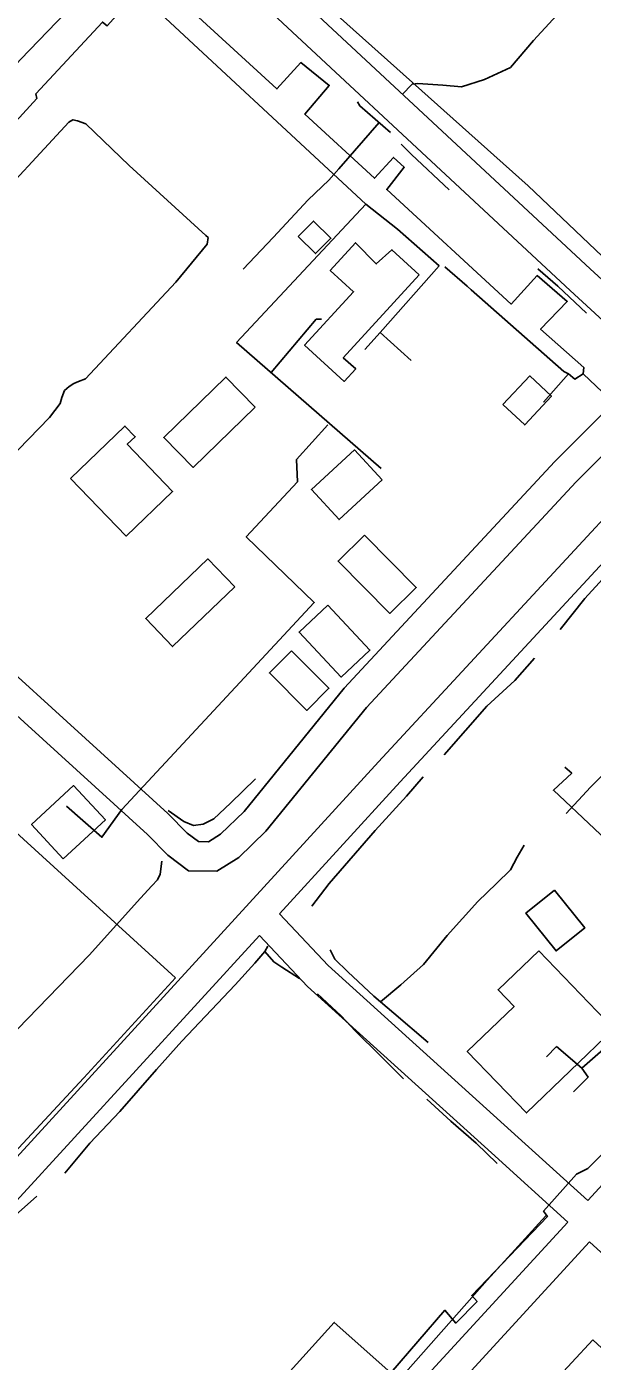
# Model space of a CAD drawing. Extents: x 3355677 to 3393573, y 612928 to 638357.
# Drawn here: x 3382783 to 3383360, y 619180 to 620542 of the extents above; entities that cross this region are included whole.
import ezdxf

# ---------------------------------------------------------------- set-up
doc = ezdxf.new("R2010")
doc.units = 0
for name, color, linetype in [('V-BLDG-OTLN', 7, 'Continuous'), ('V-ROAD-CNTR', 7, 'Continuous'), ('V-SITE-OTLN', 7, 'Continuous'), ('V-TOPO-SHOR', 7, 'Continuous'), ('V-UTIL-LINE', 7, 'Continuous')]:
    doc.layers.add(name, color=color, linetype=linetype)

msp = doc.modelspace()

# ---------------------------------------------------------------- linework, layer by layer
at = {"layer": 'V-BLDG-OTLN'}
for points in [[(3383059.9, 620328.4), (3383075.5, 620344), (3383093.1, 620326.4), (3383077.4, 620310.8)], [(3383183.3, 620289.2), (3383105.7, 620204.5), (3383118.4, 620193), (3383106.7, 620180.3), (3383066.2, 620217.3), (3383116.2, 620271.8), (3383092.5, 620293.5), (3383118.3, 620321.8), (3383139.4, 620300.3), (3383155.3, 620314.8)], [(3383015.9, 620153.9), (3382952.5, 620092.5), (3382922.7, 620123.2), (3382986.1, 620184.7)], [(3383268.6, 620156.7), (3383296, 620185.9), (3383318.1, 620165.2), (3383290.8, 620136)], [(3382827.5, 620081.2), (3382883, 620134.8), (3382893.5, 620123.9), (3382885.4, 620116.1), (3382931.7, 620068.1), (3382884.2, 620022.4)], [(3383145.5, 620079.7), (3383101.5, 620039.3), (3383073.3, 620070.1), (3383117.3, 620110.4)], [(3383127.3, 620023.5), (3383180.2, 619970.1), (3383153.4, 619943.5), (3383100.4, 619997)], [(3382995.2, 619970.5), (3382931.7, 619909.7), (3382904.3, 619938.4), (3382967.7, 619999.2)], [(3383090, 619952), (3383132.9, 619906), (3383103.5, 619878.6), (3383060.6, 619924.5)], [(3383053, 619905.3), (3383091.1, 619867.1), (3383068.5, 619844.5), (3383030.4, 619882.7)], [(3382820.1, 619693), (3382787.8, 619727.9), (3382830.7, 619767.7), (3382863.1, 619732.9)], [(3383321.3, 619661), (3383352.1, 619622.5), (3383322.8, 619599.1), (3383292, 619637.6)], [(3383305.1, 619599.2), (3383381.8, 619519.4), (3383292.5, 619433.6), (3383232.3, 619496.3), (3383280, 619542.2), (3383263.6, 619559.3)], [(3383360.4, 619202), (3383493.8, 619078.4), (3383445.7, 619026.5), (3383454.6, 619018.2), (3383446.8, 619009.8), (3383455.3, 619002), (3383442.2, 618987.8), (3383425.2, 619003.5), (3383396.9, 618972.9), (3383329.1, 619035.6), (3383384.1, 619094.9), (3383374.7, 619103.6), (3383359.1, 619086.8), (3383316.3, 619126.4), (3383331.4, 619142.7), (3383317.4, 619155.7)]]:
    msp.add_lwpolyline(points, close=True, dxfattribs=at)
at = {"layer": 'V-ROAD-CNTR'}
for points in [[(3382645.3, 620912.2), (3382931.4, 620651), (3383337.1, 620273.1), (3383400.5, 620215), (3383411.3, 620197.4), (3383411.2, 620195.8), (3383405.1, 620182.3), (3383321.7, 620098.6), (3383106.6, 619867.2), (3383004.7, 619741.4), (3382980.6, 619718.1), (3382968.2, 619710.5), (3382958.1, 619710.6), (3382946.5, 619719.2), (3382926.9, 619739.3), (3382655.3, 619986.4), (3382374.7, 620250.2), (3382137.1, 620470)], [(3383080.1, 620553.5), (3383357.5, 620295.1), (3383423.9, 620234.2), (3383441.9, 620204.8), (3383440.7, 620188.4), (3383430.2, 620165), (3383343.3, 620077.8), (3383129.3, 619847.5), (3383026.8, 619721.1), (3382999.1, 619694.2), (3382976.6, 619680.4), (3382948, 619680.7), (3382926.7, 619696.6), (3382906, 619717.7), (3382635, 619964.4), (3382354.3, 620228.3), (3382116.8, 620447.9)], [(3382611.9, 619214.6), (3382746.5, 619360.1), (3383141.8, 619791.9), (3383588.7, 620275.3), (3383846.2, 620556.6)], [(3383040.6, 619637), (3383163.9, 619771.6), (3383494.2, 620128.9)], [(3383810, 619839.4), (3383604.4, 619615.7), (3383355.1, 619344.1)], [(3383355.1, 619344.1), (3383276.9, 619415.1), (3383090.4, 619584.2), (3383040.6, 619637)], [(3382633.9, 619194.2), (3382768.5, 619339.8), (3383020.3, 619614.8)], [(3383334.8, 619322), (3383256.8, 619392.9), (3383069.4, 619562.8), (3383020.3, 619614.8)], [(3383334.8, 619322), (3383030.6, 618990.6), (3383012.5, 618957.6), (3383013.6, 618918), (3383035.8, 618879.2), (3383110.5, 618804.3), (3383304.3, 618630), (3383377.6, 618575.4), (3383402.5, 618557.3), (3383430.7, 618564), (3383474.6, 618607.6), (3383650.3, 618800.7), (3383743.7, 618899.5), (3383762.6, 618931.1), (3383768.8, 618958.2), (3383745.3, 618996), (3383688.6, 619049.4), (3383588.5, 619136)], [(3383357, 619301.9), (3383055.2, 618973), (3383042.7, 618950.3), (3383043.4, 618926.4), (3383059.9, 618897.5), (3383131.1, 618826), (3383237.6, 618730.3)], [(3383578.3, 619105.2), (3383479.5, 619190.6), (3383357, 619301.9)]]:
    msp.add_lwpolyline(points, dxfattribs=at)
at = {"layer": 'V-SITE-OTLN'}
for p, q in [((3383100, 620553.8), (3383294.4, 620380.1)), ((3383294.4, 620380.1), (3383495.5, 620187.9)), ((3382934.7, 619571.6), (3382734.3, 619754.2)), ((3382841, 619469.6), (3382934.7, 619571.6)), ((3382600.3, 619210.3), (3382841, 619469.6))]:
    msp.add_line(p, q, dxfattribs=at)
at = {"layer": 'V-TOPO-SHOR'}
msp.add_line((3383101.2, 620397.2), (3383142.2, 620444.7), dxfattribs=at)
for points in [[(3383165.7, 620473.1), (3383176.1, 620483.6), (3383181.7, 620484.5), (3383207.3, 620482.7), (3383226.2, 620480.9), (3383249.8, 620488.5), (3383276.2, 620500.9), (3383299.7, 620528.3), (3383359, 620592.8)], [(3383153.9, 620434.4), (3383122.8, 620461.6), (3383120.4, 620465.8)], [(3382738, 620350.2), (3382825.8, 620445), (3382830, 620447.4), (3382834.7, 620446.2), (3382843.1, 620443.3), (3382887.5, 620400.6), (3382965.6, 620329.4), (3382968, 620327.1), (3382966.8, 620320.5), (3382934.8, 620281.5), (3382842.9, 620183.1), (3382835.8, 620180.1), (3382831, 620178.2), (3382826.2, 620175.2), (3382821.5, 620171), (3382818.5, 620163.8), (3382816.8, 620157.9), (3382806.1, 620143.5), (3382710, 620044.4)], [(3383213.8, 620375.8), (3383175.5, 620411.9), (3383164.7, 620422.6)], [(3383003.5, 620294.8), (3383034.3, 620327.1), (3383069.8, 620365.5), (3383091.1, 620385.8), (3383101.2, 620397.2)], [(3383353.9, 620249.9), (3383324.6, 620277.7), (3383304.2, 620295.4)], [(3383326.9, 619927.1), (3383352.3, 619958.8), (3383381.3, 619990.6), (3383384.2, 619993.6)], [(3383208.6, 619799), (3383252.3, 619848.7), (3383280.8, 619875.1), (3383300.9, 619897.8)], [(3383333, 619739.2), (3383357.9, 619766.1), (3383367.3, 619775.7), (3383386.9, 619796.7), (3383408.2, 619818.8), (3383427.1, 619841.6), (3383437.1, 619851.2)], [(3382927.1, 619742.4), (3382943.2, 619731.2), (3382952.8, 619727.1), (3382962.9, 619728.3), (3382973.6, 619733.7), (3382990.7, 619749.9), (3383016.2, 619774.5)], [(3383073.7, 619644.6), (3383091.5, 619667.9), (3383138.2, 619721.8), (3383170.1, 619757.1), (3383187.3, 619776.8)], [(3383143.6, 619546.9), (3383164.4, 619564.3), (3383187.5, 619585.3), (3383211.7, 619614.6), (3383243.1, 619649.3), (3383262, 619667.9), (3383276.2, 619681.7), (3383283.3, 619694.8), (3383290.3, 619706.8)], [(3382752.3, 619497.8), (3382846.4, 619594.8), (3382899, 619652.9), (3382910.3, 619665.5), (3382916.2, 619671.5), (3382919.1, 619677.4), (3382920.8, 619690.5)], [(3382821.7, 619372.1), (3382847.2, 619402.7), (3382877.9, 619435), (3382915.2, 619478.1), (3382941.2, 619506.8), (3382995.6, 619564.3), (3383015.7, 619586.5), (3383025.8, 619598.4), (3383028.7, 619603.8)], [(3383025.8, 619598.4), (3383034.8, 619587.8), (3383043.2, 619582.5), (3383061.1, 619570.7)], [(3383192.5, 619505.4), (3383157.2, 619535.5), (3383143.6, 619546.9), (3383136.8, 619552.7), (3383110.5, 619577.5), (3383097.3, 619590.5), (3383092.5, 619600)], [(3383079.6, 619555.3), (3383103.6, 619532.8), (3383118, 619517.4), (3383143.7, 619492), (3383167.1, 619468.3)], [(3383191, 619447.6), (3383215.6, 619425.1), (3383241.3, 619402.7), (3383262.9, 619381.9)], [(3382653.7, 619197.3), (3382670.3, 619210.5), (3382689.8, 619230.8), (3382727.6, 619276.3), (3382756.6, 619312.8), (3382774.3, 619332), (3382793.3, 619348.8)], [(3383148.5, 619145.3), (3383252.7, 619262.8), (3383312.5, 619328.7)]]:
    msp.add_lwpolyline(points, dxfattribs=at)
at = {"layer": 'V-UTIL-LINE'}
for p, q in [((3383143.5, 620230.4), (3383127.9, 620213)), ((3383323.1, 619501.3), (3383313, 619491))]:
    msp.add_line(p, q, dxfattribs=at)
for points in [[(3382608, 620329.9), (3382616.6, 620332.3), (3382776.4, 620509), (3382859.8, 620595.7), (3382862.8, 620608.3), (3382895.9, 620577.9), (3382864.8, 620543.2), (3382860, 620547.1), (3382792.2, 620473.8), (3382793.1, 620469.1), (3382656.7, 620320), (3382640.1, 620334), (3382626.7, 620345.7)], [(3382918.3, 620588.8), (3383038.1, 620478.9), (3383062.3, 620505.7), (3383091.4, 620482.4), (3383066.5, 620453.2), (3383137.5, 620387.7), (3383157, 620409), (3383168, 620398.9), (3383150.1, 620376.1), (3383277.1, 620259.2), (3383303.6, 620288.3), (3383334.3, 620261.9), (3383307.1, 620233.5), (3383351.2, 620194.5), (3383350.5, 620188.2), (3383455.4, 620088.5), (3383455.4, 620078.3), (3383504.4, 620029.9), (3383530.9, 620056.8), (3383495.4, 620091.1), (3383472, 620064.3)], [(3382895.9, 620577.9), (3383128.6, 620361.3), (3382996.9, 620220.1), (3383144.4, 620091.6)], [(3383128.6, 620361.3), (3383160.9, 620335.6), (3383203.5, 620298.2), (3383143.5, 620230.4), (3383175.1, 620201.6)], [(3383335.6, 620188.1), (3383330.8, 620190.5), (3383236.2, 620273.8), (3383232.3, 620277.7), (3383209.4, 620297.2)], [(3383032.2, 620189.4), (3383078.1, 620243.8), (3383083.6, 620243.8)], [(3383350.5, 620188.2), (3383341.9, 620182.7), (3383335.6, 620188.1), (3383309.9, 620159)], [(3383090, 620135.9), (3383058, 620100.5), (3383058.9, 620077.7), (3383006.7, 620021.7), (3383076.2, 619954.7), (3382879.8, 619743.3), (3382859.6, 619715), (3382823.3, 619746.9)], [(3383331.7, 619786.6), (3383338.8, 619780.3), (3383320.1, 619763), (3383403.7, 619684.2), (3383406.8, 619681.9)], [(3383376.4, 619503.2), (3383349.1, 619479.5), (3383323.1, 619501.3)], [(3383349.1, 619479.5), (3383355.5, 619470.1), (3383340.6, 619455.1)], [(3382981.3, 619092.1), (3383096.6, 619219.9), (3383154.1, 619168.5), (3383209.4, 619232.3), (3383220.5, 619219.1), (3383242.3, 619241.2), (3383236.8, 619247.4), (3383314, 619327.9), (3383310, 619333.3), (3383343.5, 619371.2), (3383355.2, 619376.8), (3383391.1, 619413)]]:
    msp.add_lwpolyline(points, dxfattribs=at)

doc.saveas('drawing.dxf')
